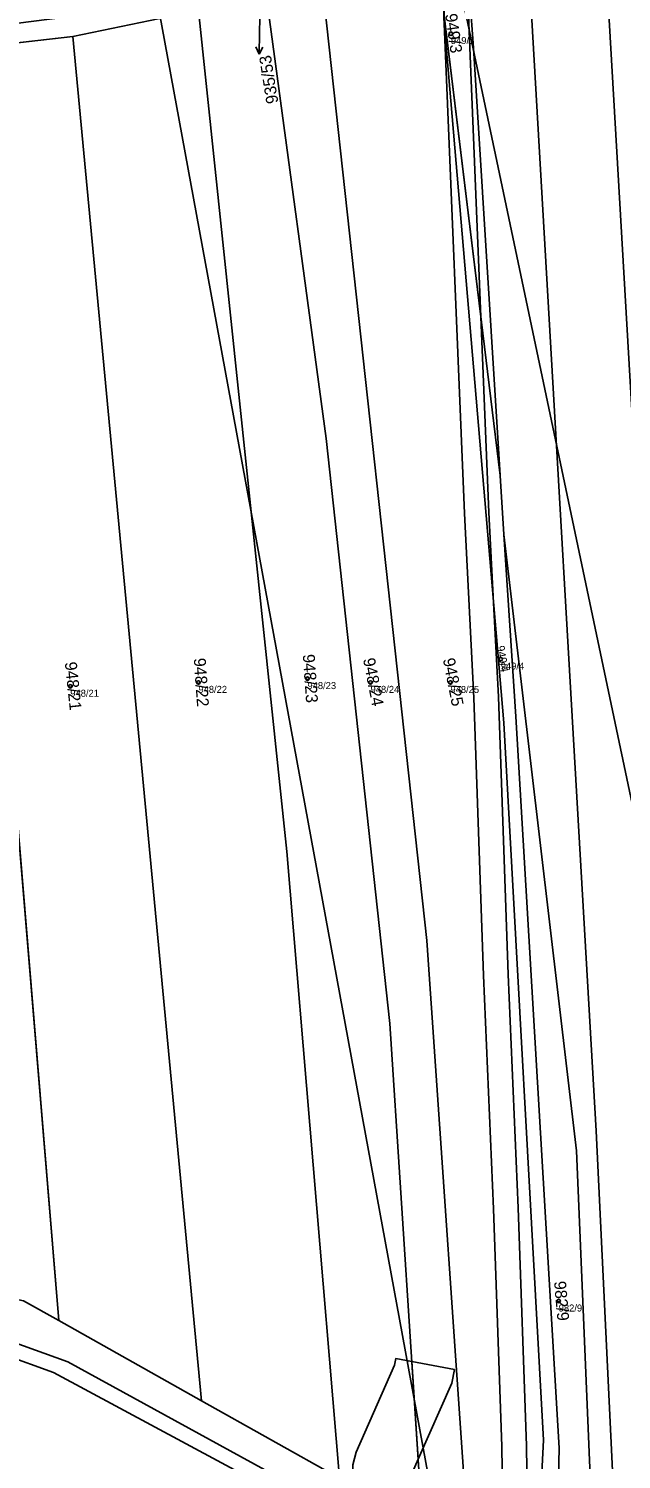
# Model space of a CAD drawing. Extents: x -603967 to -594699, y -1179315 to -1165625.
# Drawn here: x -595962.7 to -595878.2, y -1172539.4 to -1172335.5 of the extents above; entities that cross this region are included whole.
import ezdxf

# ---------------------------------------------------------------- set-up
doc = ezdxf.new("R2010")
doc.units = 0
for name, color, linetype in [('Definiční body', 7, 'Continuous'), ('Hranice parcel', 7, 'Continuous'), ('Parcelní čísla', 7, 'Continuous'), ('Polygon parcely', 7, 'Continuous'), ('Pop  PČ popisy', 7, 'Continuous'), ('Poz předměty', 7, 'Continuous'), ('Vnitřní kresba', 7, 'Continuous'), ('Věcná břemena k části', 7, 'Continuous')]:
    doc.layers.add(name, color=color, linetype=linetype)

msp = doc.modelspace()

# ---------------------------------------------------------------- linework, layer by layer
at = {"layer": 'Definiční body'}
for centre in [(-595902.52, -1172336.25994), (-595895.41, -1172425.37994), (-595956.79, -1172429.24994), (-595938.52, -1172428.69994), (-595922.97, -1172428.15994), (-595913.97, -1172428.69994), (-595902.58, -1172428.70994), (-595887.14, -1172516.83994)]:
    msp.add_circle(centre, 0.25, dxfattribs=at)
at = {"layer": 'Hranice parcel'}
for p, q in [((-595903.75, -1172331.3), (-595895.47, -1172399.23)), ((-595956.41, -1172336.65), (-595938.51, -1172332.99)), ((-595973.49, -1172338.64), (-595956.41, -1172336.65)), ((-595938.08, -1172531.05), (-595956.41, -1172336.65)), ((-595958.44, -1172519.63), (-595973.49, -1172338.64)), ((-595894.94, -1172407.61), (-595895.47, -1172399.23)), ((-595893.23, -1172433.55), (-595894.94, -1172407.61)), ((-595887.08, -1172537.79), (-595893.23, -1172433.55)), ((-595938.08, -1172531.05), (-595958.44, -1172519.63)), ((-595918.41, -1172542.08), (-595938.08, -1172531.05)), ((-595887.37, -1172550.11), (-595887.08, -1172537.79))]:
    msp.add_line(p, q, dxfattribs=at)
for points in [[(-595892.57, -1172559.03), (-595889.91, -1172548.74), (-595889.32, -1172536.66), (-595894.96, -1172434.47), (-595903.75, -1172331.3)], [(-595895.47, -1172399.23), (-595899.29, -1172338.29), (-595899.79, -1172331.11)], [(-595918.41, -1172542.08), (-595925.89, -1172452.77), (-595938.51, -1172332.99)], [(-595906.51, -1172549.65), (-595911.21, -1172477.31), (-595920.32, -1172393.96), (-595928.64, -1172332.51)], [(-595899.79, -1172554.17), (-595905.94, -1172465.46), (-595920.52, -1172332.12)], [(-595894.94, -1172407.61), (-595884.6, -1172495.44), (-595881.58, -1172567.78), (-595887.7, -1172563.88)], [(-595958.44, -1172519.63), (-595963.47, -1172516.81), (-595967.56, -1172515.95)], [(-595965.19, -1172522.6), (-595957.13, -1172525.5), (-595915.25, -1172548.43), (-595895.17, -1172562.71)], [(-595966.27, -1172524.45), (-595959.18, -1172527.02), (-595916.31, -1172550.07), (-595901.88, -1172562.6), (-595900.27, -1172569.01)]]:
    msp.add_lwpolyline(points, dxfattribs=at)
at = {"layer": 'Polygon parcely'}
for points in [[(-595868.33, -1172269.05), (-595879.14, -1172270.77), (-595883.58, -1172271.48), (-595894.52, -1172273.23), (-595903.73, -1172274.7), (-595903.09, -1172283.88), (-595902.72, -1172289.23), (-595900.95, -1172314.56), (-595900.45, -1172321.66), (-595900.17, -1172325.7), (-595900.01, -1172327.94), (-595899.79, -1172331.11), (-595899.29, -1172338.29), (-595895.47, -1172399.23), (-595894.94, -1172407.61), (-595884.6, -1172495.44), (-595881.58, -1172567.78), (-595887.7, -1172563.88), (-595887.85, -1172569.82), (-595877.77, -1172576.26)], [(-596276.84, -1172567.06), (-596258.44, -1172557.21), (-596218.44, -1172535.18), (-596204.46, -1172530.5), (-596195.26, -1172528.24), (-596173.27, -1172524.6), (-596169.37, -1172523.95), (-596054.98, -1172512.84), (-596020.76, -1172512.93), (-595993.96, -1172514.58), (-595977.97, -1172518), (-595965.19, -1172522.6), (-595957.13, -1172525.5), (-595915.25, -1172548.43), (-595895.17, -1172562.71)], [(-595918.41, -1172542.08), (-595938.08, -1172531.05), (-595958.44, -1172519.63), (-595963.47, -1172516.81)]]:
    msp.add_lwpolyline(points, dxfattribs=at)
for points in [[(-595894.96, -1172434.47), (-595903.75, -1172331.3), (-595920.52, -1172332.12), (-595905.94, -1172465.46), (-595899.79, -1172554.17), (-595892.57, -1172559.03), (-595889.91, -1172548.74), (-595889.32, -1172536.66)], [(-595895.47, -1172399.23), (-595899.29, -1172338.29), (-595899.79, -1172331.11), (-595900.85, -1172331.16), (-595903.75, -1172331.3)], [(-595887.08, -1172537.79), (-595893.23, -1172433.55), (-595894.94, -1172407.61), (-595895.47, -1172399.23), (-595903.75, -1172331.3), (-595894.96, -1172434.47), (-595889.32, -1172536.66), (-595889.91, -1172548.74), (-595892.57, -1172559.03), (-595890.44, -1172561.15), (-595889.81, -1172560.41), (-595887.37, -1172550.11)], [(-595982.23, -1172340.15), (-595973.49, -1172338.64), (-595956.41, -1172336.65), (-595938.51, -1172332.99), (-595957.14, -1172333.89), (-596034.81, -1172343.77), (-596157.69, -1172348), (-596157.31, -1172351.36), (-596143.3, -1172350.24), (-596136.49, -1172350.13), (-596123.02, -1172349.7), (-596110.99, -1172349.51), (-596103.83, -1172349.38), (-596096.98, -1172349.13), (-596089.05, -1172348.79), (-596071.19, -1172348.02), (-596052.73, -1172347.42), (-596034.37, -1172346.55), (-596027.89, -1172345.98), (-596021.5, -1172345.1), (-596013.26, -1172344.03), (-596006.34, -1172343.33), (-595998.25, -1172342.44), (-595990.99, -1172341.19)], [(-595918.41, -1172542.08), (-595925.89, -1172452.77), (-595938.51, -1172332.99), (-595956.41, -1172336.65), (-595938.08, -1172531.05)], [(-595920.32, -1172393.96), (-595928.64, -1172332.51), (-595938.51, -1172332.99), (-595925.89, -1172452.77), (-595918.41, -1172542.08), (-595914.5, -1172544.27), (-595906.51, -1172549.65), (-595911.21, -1172477.31)], [(-595899.79, -1172554.17), (-595905.94, -1172465.46), (-595920.52, -1172332.12), (-595928.64, -1172332.51), (-595920.32, -1172393.96), (-595911.21, -1172477.31), (-595906.51, -1172549.65)], [(-595938.08, -1172531.05), (-595956.41, -1172336.65), (-595973.49, -1172338.64), (-595958.44, -1172519.63)], [(-595958.44, -1172519.63), (-595973.49, -1172338.64), (-595982.23, -1172340.15), (-595967.56, -1172515.95), (-595963.47, -1172516.81)], [(-595887.37, -1172550.11), (-595887.7, -1172563.88), (-595881.58, -1172567.78), (-595884.6, -1172495.44), (-595894.94, -1172407.61), (-595893.23, -1172433.55), (-595887.08, -1172537.79)], [(-595901.88, -1172562.6), (-595900.27, -1172569.01), (-595895.17, -1172562.71), (-595915.25, -1172548.43), (-595957.13, -1172525.5), (-595965.19, -1172522.6), (-595966.27, -1172524.45), (-595959.18, -1172527.02), (-595916.31, -1172550.07)], [(-595985.02, -1172556.68), (-595920.42, -1172587.98), (-595918.7, -1172589.78), (-595900.27, -1172569.01), (-595901.88, -1172562.6), (-595916.31, -1172550.07), (-595959.18, -1172527.02), (-595966.27, -1172524.45)]]:
    msp.add_lwpolyline(points, close=True, dxfattribs=at)
at = {"layer": 'Pop  PČ popisy'}
for p, q in [((-595929.73, -1172331.99), (-595929.79, -1172336.17)), ((-595929.79, -1172336.17), (-595929.842, -1172339.171)), ((-595929.842, -1172339.171), (-595930.326, -1172338.16)), ((-595929.842, -1172339.171), (-595929.324, -1172338.178))]:
    msp.add_line(p, q, dxfattribs=at)
at = {"layer": 'Poz předměty'}
for p, q in [((-595901.88, -1172562.6), (-596170.28, -1171103.82)), ((-595900.85, -1172331.16), (-595872.26, -1172467))]:
    msp.add_line(p, q, dxfattribs=at)
at = {"layer": 'Vnitřní kresba'}
for p, q in [((-595872.26, -1172467), (-595883.58, -1172271.48)), ((-595894.52, -1172273.23), (-595881.79, -1172492.57)), ((-595881.79, -1172492.57), (-595877.77, -1172576.26))]:
    msp.add_line(p, q, dxfattribs=at)
at = {"layer": 'Věcná břemena k části'}
for points in [[(-595898.23, -1172376.61), (-595899.95, -1172334.75), (-595899.97, -1172331.12), (-595899.99, -1172328.19), (-595900.01, -1172327.94), (-595900.57, -1172328.01), (-595900.87, -1172325.83), (-595903.51, -1172326.34), (-595903.49, -1172328.38), (-595903.47, -1172331.29), (-595903.46, -1172333.71)], [(-595903.46, -1172333.71), (-595903.45, -1172334.81), (-595903.45, -1172334.83), (-595900.58, -1172404.65), (-595899.23, -1172430.89), (-595897.84, -1172470.47), (-595896.42, -1172503.69), (-595895.24, -1172537.54), (-595894.96, -1172557.42), (-595892.57, -1172559.03), (-595891.42, -1172560.17), (-595891.5, -1172554.88), (-595891.74, -1172537.46), (-595892.92, -1172503.55), (-595894.34, -1172470.33), (-595895.73, -1172430.73), (-595896.42, -1172417.36), (-595897.08, -1172404.49), (-595898.23, -1172376.61)], [(-595916.41, -1172543.2), (-595914.5, -1172544.27), (-595906.51, -1172549.65), (-595906.65, -1172547.57), (-595907.73, -1172543.58), (-595908.01, -1172541.9), (-595908, -1172541.23), (-595907.18, -1172539.37), (-595908.08, -1172525.46), (-595910.38, -1172525.03), (-595910.56, -1172525.98), (-595916.02, -1172538.35), (-595916.48, -1172540.15), (-595916.51, -1172542.54)], [(-595902.38, -1172528.52), (-595902.02, -1172526.61), (-595908.08, -1172525.46), (-595907.18, -1172539.37)]]:
    msp.add_lwpolyline(points, close=True, dxfattribs=at)

# ---------------------------------------------------------------- texts
at = {"layer": 'Definiční body'}
for s, p in [('949/3', (-595902.52, -1172337.749)), ('949/4', (-595895.41, -1172426.869)), ('948/21', (-595956.79, -1172430.739)), ('948/22', (-595938.52, -1172430.189)), ('948/23', (-595922.97, -1172429.649)), ('948/24', (-595913.97, -1172430.189)), ('948/25', (-595902.58, -1172430.199)), ('982/9', (-595887.14, -1172518.329))]:
    msp.add_text(s, height=0.999996, dxfattribs=at).set_placement(p)
at = {"layer": 'Parcelní čísla'}
for s, height, rotation, p in [('949/3', 1.699998, 278, (-595903.335, -1172333.51)), ('935/53', 1.699998, 99, (-595927.111, -1172346.116)), ('949/4', 1.14, 280, (-595896.02, -1172423.556)), ('948/22', 1.699998, 274, (-595939.185, -1172425.271)), ('948/23', 1.699998, 274, (-595923.635, -1172424.731)), ('948/24', 1.699998, 281, (-595915.048, -1172425.378)), ('948/25', 1.699998, 281, (-595903.658, -1172425.388)), ('948/21', 1.699998, 275.9999972, (-595957.575, -1172425.847)), ('982/9', 1.699998, 275, (-595887.81, -1172514.051))]:
    msp.add_text(s, height=height, rotation=rotation, dxfattribs=at).set_placement(p)

doc.saveas('drawing.dxf')
